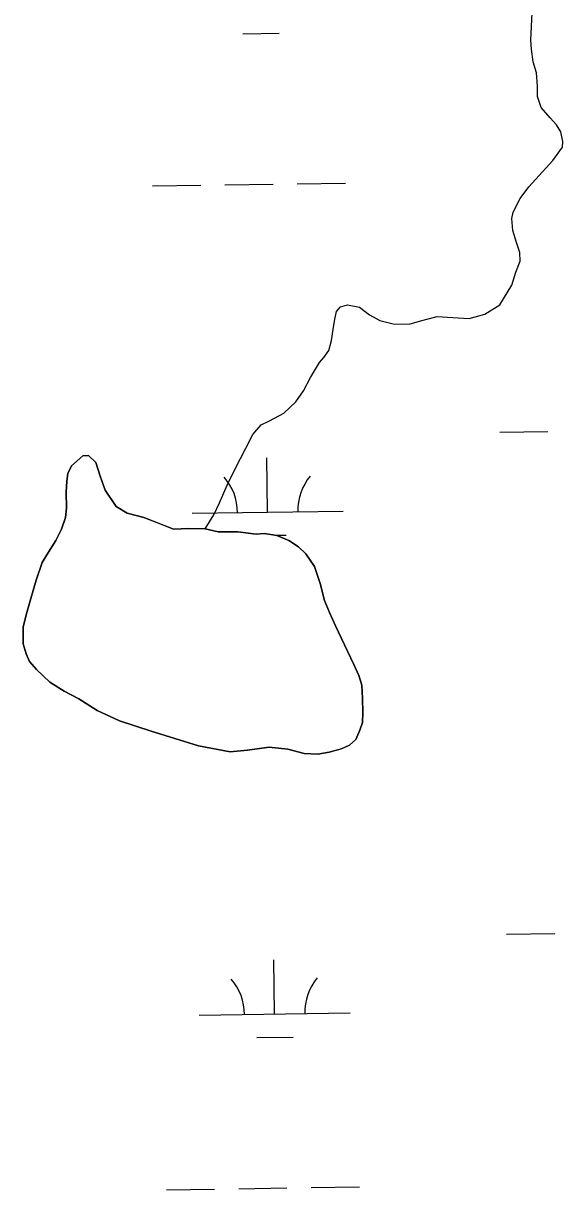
# Model space of a CAD drawing. Extents: x 3767014 to 3805179, y 361544 to 387384.
# Drawn here: x 3801498 to 3801856, y 376972 to 377745 of the extents above; entities that cross this region are included whole.
import ezdxf

# ---------------------------------------------------------------- set-up
doc = ezdxf.new("R2010")
doc.units = 0
doc.layers.add('V-TOPO-SHOR', color=7, linetype='Continuous')
doc.layers.add('V-WETL-SWMP', color=7, linetype='Continuous')

msp = doc.modelspace()

# ---------------------------------------------------------------- linework, layer by layer
at = {"layer": 'V-TOPO-SHOR'}
for points in [[(3801619.113, 377410.403), (3801624.702, 377419.713), (3801628.428, 377427.627), (3801633.55, 377439.264), (3801637.974, 377448.34), (3801642.397, 377456.952), (3801645.889, 377463.934), (3801650.546, 377473.011), (3801656.133, 377479.294), (3801661.72, 377482.085), (3801671.266, 377486.972), (3801679.179, 377494.652), (3801684.301, 377501.867), (3801688.958, 377510.71), (3801694.779, 377520.719), (3801697.806, 377523.975), (3801701.064, 377528.63), (3801702.696, 377535.149), (3801703.862, 377542.595), (3801705.025, 377549.346), (3801706.19, 377554.466), (3801708.75, 377557.493), (3801713.407, 377558.887), (3801721.321, 377557.257), (3801728.069, 377552.135), (3801734.819, 377548.41), (3801743.663, 377546.313), (3801754.37, 377546.079), (3801762.75, 377548.406), (3801772.759, 377551.197), (3801783.232, 377550.497), (3801794.172, 377549.796), (3801804.414, 377552.588), (3801814.423, 377558.871), (3801822.341, 377571.902), (3801825.134, 377580.514), (3801827.93, 377587.729), (3801827.696, 377593.55), (3801825.37, 377600.066), (3801823.043, 377608.213), (3801822.347, 377616.127), (3801823.279, 377620.317), (3801827.936, 377629.394), (3801833.756, 377637.074), (3801849.587, 377654.529), (3801855.873, 377663.37), (3801856.106, 377667.095), (3801854.943, 377673.612), (3801851.918, 377678.267), (3801847.73, 377682.693), (3801841.911, 377689.675), (3801839.353, 377696.892), (3801839.353, 377703.873), (3801838.657, 377712.719), (3801836.564, 377719.936), (3801835.401, 377728.314), (3801834.938, 377734.366), (3801835.872, 377752.288)], [(3801498.415, 377334.154), (3801498.417, 377345.547), (3801500.743, 377354.849), (3801503.303, 377364.149), (3801504.931, 377369.498), (3801507.026, 377376.474), (3801510.981, 377388.1), (3801514.006, 377393.214), (3801520.054, 377402.748), (3801523.775, 377410.188), (3801526.335, 377417.862), (3801527.033, 377424.139), (3801526.802, 377434.604), (3801527.269, 377442.045), (3801527.967, 377447.161), (3801530.294, 377452.043), (3801537.968, 377458.785), (3801541.689, 377459.019), (3801546.571, 377454.366), (3801549.361, 377445.297), (3801552.615, 377435.995), (3801560.053, 377425.296), (3801567.26, 377420.879), (3801578.422, 377417.854), (3801589.815, 377413.432), (3801597.954, 377410.176), (3801608.185, 377410.639), (3801619.113, 377410.403), (3801627.717, 377408.31), (3801640.74, 377408.308), (3801652.832, 377406.911), (3801658.413, 377407.374), (3801666.551, 377405.977), (3801674.457, 377402.721), (3801680.967, 377398.535), (3801685.85, 377393.884), (3801691.428, 377385.512), (3801695.381, 377374.117), (3801698.168, 377362.953), (3801701.423, 377355.048), (3801705.373, 377346.211), (3801709.326, 377337.605), (3801713.51, 377329.233), (3801717.694, 377320.396), (3801720.948, 377313.187), (3801722.808, 377306.676), (3801723.271, 377297.839), (3801723.502, 377288.77), (3801723.269, 377282.026), (3801721.64, 377276.91), (3801718.847, 377270.867), (3801714.663, 377266.914), (3801709.314, 377264.59), (3801701.175, 377262.265), (3801693.732, 377261.104), (3801684.664, 377261.571), (3801673.736, 377264.362), (3801661.411, 377265.759), (3801646.993, 377263.67), (3801635.6, 377262.509), (3801614.671, 377266.466), (3801583.282, 377276.239), (3801562.122, 377283.216), (3801547.472, 377289.962), (3801535.15, 377297.638), (3801525.616, 377302.756), (3801516.085, 377308.804), (3801507.25, 377317.176), (3801502.599, 377322.526), (3801500.274, 377327.641), (3801498.415, 377334.154)]]:
    msp.add_lwpolyline(points, dxfattribs=at)
at = {"layer": 'V-WETL-SWMP'}
for p, q in [((3801644.052, 377738.531), (3801668.049, 377738.865)), ((3801584.039, 377637.687), (3801616.036, 377638.132)), ((3801632.034, 377638.354), (3801664.031, 377638.798)), ((3801680.029, 377639.02), (3801712.026, 377639.465)), ((3801814.329, 377474.369), (3801846.326, 377474.813)), ((3801537.968, 377458.786), (3801530.293, 377452.044)), ((3801541.689, 377459.018), (3801537.968, 377458.786)), ((3801546.571, 377454.366), (3801541.689, 377459.018)), ((3801549.36, 377445.297), (3801546.571, 377454.366)), ((3801660.457, 377421.485), (3801659.957, 377457.481)), ((3801527.967, 377447.161), (3801527.268, 377442.045)), ((3801530.293, 377452.044), (3801527.967, 377447.161)), ((3801552.614, 377435.995), (3801549.36, 377445.297)), ((3801527.268, 377442.045), (3801526.802, 377434.604)), ((3801526.802, 377434.604), (3801527.033, 377424.14)), ((3801560.053, 377425.297), (3801552.614, 377435.995)), ((3801527.033, 377424.14), (3801526.334, 377417.862)), ((3801567.261, 377420.878), (3801560.053, 377425.297)), ((3801610.462, 377420.79), (3801710.452, 377422.179)), ((3801526.334, 377417.862), (3801523.775, 377410.188)), ((3801578.422, 377417.853), (3801567.261, 377420.878)), ((3801597.954, 377410.176), (3801578.422, 377417.853)), ((3801523.775, 377410.188), (3801520.053, 377402.748)), ((3801608.185, 377410.639), (3801597.954, 377410.176)), ((3801619.114, 377410.404), (3801608.185, 377410.639)), ((3801627.718, 377408.31), (3801619.114, 377410.404)), ((3801640.74, 377408.308), (3801627.718, 377408.31)), ((3801652.831, 377406.911), (3801640.74, 377408.308)), ((3801658.412, 377407.375), (3801652.831, 377406.911)), ((3801666.551, 377405.978), (3801658.412, 377407.375)), ((3801665.695, 377406.125), (3801672.67, 377406.222)), ((3801674.457, 377402.721), (3801666.551, 377405.978)), ((3801520.053, 377402.748), (3801514.005, 377393.215)), ((3801680.967, 377398.535), (3801674.457, 377402.721)), ((3801685.849, 377393.883), (3801680.967, 377398.535)), ((3801514.005, 377393.215), (3801510.982, 377388.1)), ((3801691.429, 377385.511), (3801685.849, 377393.883)), ((3801510.982, 377388.1), (3801507.027, 377376.474)), ((3801695.38, 377374.116), (3801691.429, 377385.511)), ((3801507.027, 377376.474), (3801503.304, 377364.15)), ((3801698.168, 377362.954), (3801695.38, 377374.116)), ((3801503.304, 377364.15), (3801500.744, 377354.849)), ((3801701.422, 377355.047), (3801698.168, 377362.954)), ((3801500.744, 377354.849), (3801498.417, 377345.548)), ((3801705.374, 377346.21), (3801701.422, 377355.047)), ((3801498.417, 377345.548), (3801498.415, 377334.154)), ((3801709.326, 377337.605), (3801705.374, 377346.21)), ((3801713.51, 377329.233), (3801709.326, 377337.605)), ((3801498.415, 377334.154), (3801500.275, 377327.642)), ((3801717.694, 377320.396), (3801713.51, 377329.233)), ((3801500.275, 377327.642), (3801502.599, 377322.526)), ((3801502.599, 377322.526), (3801507.249, 377317.177)), ((3801507.249, 377317.177), (3801516.084, 377308.804)), ((3801720.948, 377313.187), (3801717.694, 377320.396)), ((3801722.807, 377306.676), (3801720.948, 377313.187)), ((3801516.084, 377308.804), (3801525.617, 377302.757)), ((3801723.271, 377297.839), (3801722.807, 377306.676)), ((3801525.617, 377302.757), (3801535.15, 377297.639)), ((3801535.15, 377297.639), (3801547.473, 377289.963)), ((3801723.502, 377288.77), (3801723.271, 377297.839)), ((3801547.473, 377289.963), (3801562.121, 377283.217)), ((3801562.121, 377283.217), (3801583.281, 377276.238)), ((3801723.268, 377282.027), (3801723.502, 377288.77)), ((3801583.281, 377276.238), (3801614.671, 377266.466)), ((3801718.848, 377270.866), (3801721.64, 377276.911)), ((3801721.64, 377276.911), (3801723.268, 377282.027)), ((3801709.313, 377264.589), (3801714.662, 377266.914)), ((3801714.662, 377266.914), (3801718.848, 377270.866)), ((3801614.671, 377266.466), (3801635.599, 377262.509)), ((3801635.599, 377262.509), (3801646.993, 377263.67)), ((3801646.993, 377263.67), (3801661.411, 377265.76)), ((3801661.411, 377265.76), (3801673.735, 377264.363)), ((3801673.735, 377264.363), (3801684.664, 377261.571)), ((3801684.664, 377261.571), (3801693.733, 377261.104)), ((3801693.733, 377261.104), (3801701.174, 377262.265)), ((3801701.174, 377262.265), (3801709.313, 377264.589)), ((3801818.95, 377141.726), (3801850.947, 377142.171)), ((3801665.078, 377088.842), (3801664.578, 377124.838)), ((3801615.083, 377088.147), (3801715.073, 377089.536)), ((3801653.293, 377073.246), (3801677.291, 377073.579)), ((3801593.28, 376972.401), (3801625.277, 376972.846)), ((3801641.276, 376973.068), (3801673.273, 376973.512)), ((3801689.271, 376973.735), (3801721.268, 376974.179))]:
    msp.add_line(p, q, dxfattribs=at)
for centre, start, end in [((3801605.213, 377421.192), 0.024037, 41.567696), ((3801715.688, 377422.727), 140.024034, 181.567693), ((3801720.309, 377090.084), 140.024034, 181.567693), ((3801609.834, 377088.549), 0.024037, 41.567696)]:
    msp.add_arc(centre, 35.246, start, end, dxfattribs=at)

doc.saveas('drawing.dxf')
